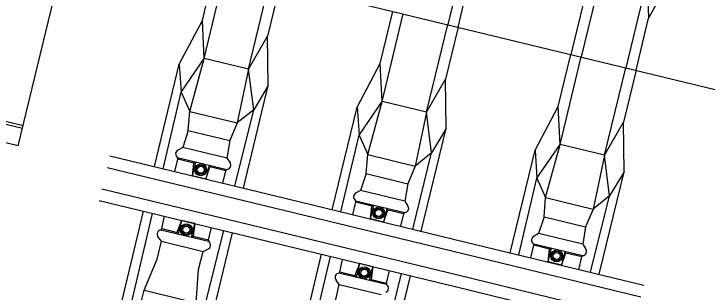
# Model space of a CAD drawing. Extents: x -7483133 to -743907, y -11317770 to -1129777.
# Drawn here: x -747591.725 to -747589.453, y -1131707.613 to -1131706.701 of the extents above; entities that cross this region are included whole.
import ezdxf

# ---------------------------------------------------------------- set-up
doc = ezdxf.new("R2010")
doc.units = 0
for name, color, linetype in [('KOL_ROST', 7, 'Continuous'), ('OSA_KOLEJ', 7, 'Continuous'), ('PREJEZD_KCE', 7, 'Continuous')]:
    doc.layers.add(name, color=color, linetype=linetype)

msp = doc.modelspace()

# ---------------------------------------------------------------- linework, layer by layer
at = {"layer": 'KOL_ROST'}
for p, q in [((-747590.2334, -1131706.4495), (-747590.3029, -1131706.7366)), ((-747591.1071, -1131706.7225), (-747591.0658, -1131706.552)), ((-747590.2689, -1131706.7448), (-747590.2276, -1131706.5743)), ((-747589.5687, -1131706.5723), (-747589.6445, -1131706.7154)), ((-747590.9555, -1131706.8826), (-747590.886, -1131706.5955)), ((-747589.6503, -1131706.5906), (-747589.7198, -1131706.8777)), ((-747589.6503, -1131706.5906), (-747589.6445, -1131706.7154)), ((-747590.852, -1131706.6037), (-747590.8932, -1131706.7742)), ((-747589.8583, -1131706.6637), (-747589.8996, -1131706.8342)), ((-747590.5239, -1131706.8636), (-747590.4827, -1131706.6931)), ((-747591.1829, -1131706.8657), (-747591.1071, -1131706.7225)), ((-747591.1013, -1131706.8473), (-747591.1071, -1131706.7225)), ((-747589.6857, -1131706.8859), (-747589.6445, -1131706.7154)), ((-747590.3724, -1131707.0237), (-747590.3029, -1131706.7366)), ((-747590.2689, -1131706.7448), (-747590.3101, -1131706.9153)), ((-747590.9555, -1131706.8826), (-747590.8932, -1131706.7742)), ((-747590.8913, -1131706.9362), (-747590.8932, -1131706.7742)), ((-747591.1768, -1131706.9577), (-747591.1013, -1131706.8473)), ((-747590.9555, -1131706.8826), (-747591.1013, -1131706.8473)), ((-747589.9408, -1131707.0047), (-747589.8996, -1131706.8342)), ((-747591.2642, -1131707.2019), (-747591.1829, -1131706.8657)), ((-747591.1829, -1131706.8657), (-747591.1768, -1131706.9577)), ((-747590.5998, -1131707.0068), (-747590.5239, -1131706.8636)), ((-747590.5182, -1131706.9884), (-747590.5239, -1131706.8636)), ((-747590.9555, -1131706.8826), (-747590.993, -1131707.0587)), ((-747590.9387, -1131707.0153), (-747590.9555, -1131706.8826)), ((-747589.7892, -1131707.1648), (-747589.7198, -1131706.8777)), ((-747589.6857, -1131706.8859), (-747589.727, -1131707.0564)), ((-747590.3724, -1131707.0237), (-747590.3101, -1131706.9153)), ((-747590.3082, -1131707.0773), (-747590.3101, -1131706.9153)), ((-747590.9727, -1131707.2725), (-747590.8913, -1131706.9362)), ((-747590.8913, -1131706.9362), (-747590.9387, -1131707.0153)), ((-747591.2359, -1131707.2088), (-747591.1768, -1131706.9577)), ((-747591.1768, -1131706.9577), (-747591.1485, -1131707.0211)), ((-747590.6811, -1131707.343), (-747590.5998, -1131707.0068)), ((-747590.5998, -1131707.0068), (-747590.5937, -1131707.0988)), ((-747590.5937, -1131707.0988), (-747590.5182, -1131706.9884)), ((-747590.3724, -1131707.0237), (-747590.5182, -1131706.9884)), ((-747590.0166, -1131707.1479), (-747589.9408, -1131707.0047)), ((-747589.935, -1131707.1296), (-747589.9408, -1131707.0047)), ((-747591.1485, -1131707.0211), (-747590.993, -1131707.0587)), ((-747591.0009, -1131707.2656), (-747590.9387, -1131707.0153)), ((-747590.9387, -1131707.0153), (-747590.993, -1131707.0587)), ((-747590.3724, -1131707.0237), (-747590.4098, -1131707.1999)), ((-747590.3556, -1131707.1564), (-747590.3724, -1131707.0237)), ((-747590.993, -1131707.0587), (-747591.0173, -1131707.1166)), ((-747589.7892, -1131707.1648), (-747589.727, -1131707.0564)), ((-747589.725, -1131707.2184), (-747589.727, -1131707.0564)), ((-747591.1533, -1131707.0837), (-747591.1715, -1131707.139)), ((-747591.1533, -1131707.0837), (-747591.0173, -1131707.1166)), ((-747590.6528, -1131707.3499), (-747590.5937, -1131707.0988)), ((-747590.5937, -1131707.0988), (-747590.5653, -1131707.1622)), ((-747590.3895, -1131707.4136), (-747590.3082, -1131707.0773)), ((-747590.3082, -1131707.0773), (-747590.3556, -1131707.1564)), ((-747591.0173, -1131707.1166), (-747591.0263, -1131707.1741)), ((-747591.1715, -1131707.139), (-747591.1857, -1131707.147)), ((-747590.0106, -1131707.2399), (-747589.935, -1131707.1296)), ((-747589.7892, -1131707.1648), (-747589.935, -1131707.1296)), ((-747591.41, -1131707.1666), (-747590.8269, -1131707.3078)), ((-747590.5653, -1131707.1622), (-747590.4098, -1131707.1999)), ((-747590.4178, -1131707.4068), (-747590.3556, -1131707.1564)), ((-747590.3556, -1131707.1564), (-747590.4098, -1131707.1999)), ((-747590.098, -1131707.4841), (-747590.0166, -1131707.1479)), ((-747590.0166, -1131707.1479), (-747590.0106, -1131707.2399)), ((-747589.7892, -1131707.1648), (-747589.8267, -1131707.341)), ((-747589.7725, -1131707.2975), (-747589.7892, -1131707.1648)), ((-747591.1969, -1131707.2182), (-747591.1876, -1131707.1775)), ((-747591.1397, -1131707.2321), (-747591.1287, -1131707.1867)), ((-747591.1397, -1131707.2321), (-747591.1352, -1131707.1902)), ((-747591.1352, -1131707.1902), (-747591.1287, -1131707.1867)), ((-747591.0263, -1131707.1741), (-747591.0174, -1131707.1877)), ((-747591.4192, -1131707.2047), (-747590.8361, -1131707.3458)), ((-747591.085, -1131707.1972), (-747591.096, -1131707.2426)), ((-747591.096, -1131707.2426), (-747591.0822, -1131707.203)), ((-747591.0822, -1131707.203), (-747591.085, -1131707.1972)), ((-747590.4098, -1131707.1999), (-747590.4341, -1131707.2578)), ((-747591.096, -1131707.2426), (-747591.1397, -1131707.2321)), ((-747591.0399, -1131707.2562), (-747591.0297, -1131707.2157)), ((-747590.5702, -1131707.2248), (-747590.5884, -1131707.2801)), ((-747590.5702, -1131707.2248), (-747590.4341, -1131707.2578)), ((-747589.8064, -1131707.5547), (-747589.725, -1131707.2184)), ((-747589.725, -1131707.2184), (-747589.7725, -1131707.2975)), ((-747590.4341, -1131707.2578), (-747590.4432, -1131707.3152)), ((-747590.0697, -1131707.491), (-747590.0106, -1131707.2399)), ((-747590.0106, -1131707.2399), (-747589.9822, -1131707.3033)), ((-747591.4361, -1131707.2746), (-747590.853, -1131707.4158)), ((-747590.5884, -1131707.2801), (-747590.6025, -1131707.2881)), ((-747589.9822, -1131707.3033), (-747589.8267, -1131707.341)), ((-747589.8347, -1131707.5479), (-747589.7725, -1131707.2975)), ((-747589.7725, -1131707.2975), (-747589.8267, -1131707.341)), ((-747591.4453, -1131707.3127), (-747590.8622, -1131707.4538)), ((-747590.8269, -1131707.3078), (-747590.2438, -1131707.4489)), ((-747590.6138, -1131707.3593), (-747590.6044, -1131707.3186)), ((-747590.4432, -1131707.3152), (-747590.4343, -1131707.3288)), ((-747591.4094, -1131707.8016), (-747591.2996, -1131707.3479)), ((-747590.8361, -1131707.3458), (-747590.253, -1131707.4869)), ((-747590.5565, -1131707.3732), (-747590.5456, -1131707.3278)), ((-747590.5565, -1131707.3732), (-747590.5521, -1131707.3313)), ((-747590.5521, -1131707.3313), (-747590.5456, -1131707.3278)), ((-747590.5019, -1131707.3384), (-747590.5129, -1131707.3837)), ((-747590.5129, -1131707.3837), (-747590.4991, -1131707.3441)), ((-747590.4991, -1131707.3441), (-747590.5019, -1131707.3384)), ((-747589.8267, -1131707.341), (-747589.851, -1131707.3989)), ((-747591.3771, -1131707.8091), (-747591.2703, -1131707.355)), ((-747591.2401, -1131707.4051), (-747591.2307, -1131707.3646)), ((-747590.4568, -1131707.3973), (-747590.4466, -1131707.3568)), ((-747589.9871, -1131707.3659), (-747590.0053, -1131707.4212)), ((-747589.9871, -1131707.3659), (-747589.851, -1131707.3989)), ((-747591.1749, -1131707.3781), (-747591.1902, -1131707.4174)), ((-747591.1749, -1131707.3781), (-747591.1859, -1131707.4235)), ((-747591.1313, -1131707.3886), (-747591.1749, -1131707.3781)), ((-747591.1423, -1131707.434), (-747591.1313, -1131707.3886)), ((-747591.1313, -1131707.3886), (-747591.1371, -1131707.4302)), ((-747590.5129, -1131707.3837), (-747590.5565, -1131707.3732)), ((-747591.1902, -1131707.4174), (-747591.1859, -1131707.4235)), ((-747591.1497, -1131707.8642), (-747591.0372, -1131707.4114)), ((-747591.0869, -1131707.4422), (-747591.0767, -1131707.4018)), ((-747590.853, -1131707.4158), (-747590.2699, -1131707.5569)), ((-747589.851, -1131707.3989), (-747589.8601, -1131707.4564)), ((-747591.2414, -1131707.4465), (-747591.252, -1131707.4325)), ((-747591.1371, -1131707.4302), (-747591.1423, -1131707.434)), ((-747591.1178, -1131707.8722), (-747591.008, -1131707.4185)), ((-747590.0053, -1131707.4212), (-747590.0194, -1131707.4292)), ((-747591.2554, -1131707.5055), (-747591.2414, -1131707.4465)), ((-747590.8622, -1131707.4538), (-747590.2791, -1131707.5949)), ((-747590.2438, -1131707.4489), (-747589.6606, -1131707.59)), ((-747590.0307, -1131707.5004), (-747590.0213, -1131707.4597)), ((-747589.8601, -1131707.4564), (-747589.8512, -1131707.4699)), ((-747591.1193, -1131707.5385), (-747591.1048, -1131707.4796)), ((-747591.1193, -1131707.5385), (-747591.1048, -1131707.4796)), ((-747591.1047, -1131707.4796), (-747591.0889, -1131707.4719)), ((-747591.1047, -1131707.4796), (-747591.0889, -1131707.4719)), ((-747589.9734, -1131707.5143), (-747589.9624, -1131707.4689)), ((-747589.9734, -1131707.5143), (-747589.969, -1131707.4724)), ((-747589.969, -1131707.4724), (-747589.9624, -1131707.4689)), ((-747589.9188, -1131707.4795), (-747589.9298, -1131707.5249)), ((-747589.9298, -1131707.5249), (-747589.916, -1131707.4852)), ((-747589.916, -1131707.4852), (-747589.9188, -1131707.4795)), ((-747591.2978, -1131707.6064), (-747591.2554, -1131707.5055)), ((-747590.8263, -1131707.9427), (-747590.7165, -1131707.489)), ((-747590.794, -1131707.9502), (-747590.6872, -1131707.4961)), ((-747590.657, -1131707.5463), (-747590.6476, -1131707.5057)), ((-747590.253, -1131707.4869), (-747589.6698, -1131707.628)), ((-747589.8737, -1131707.5384), (-747589.8635, -1131707.4979)), ((-747590.5918, -1131707.5192), (-747590.607, -1131707.5585)), ((-747590.5918, -1131707.5192), (-747590.6028, -1131707.5646)), ((-747590.5482, -1131707.5298), (-747590.5918, -1131707.5192)), ((-747590.5592, -1131707.5751), (-747590.5482, -1131707.5298)), ((-747590.5482, -1131707.5298), (-747590.554, -1131707.5713)), ((-747589.9298, -1131707.5249), (-747589.9734, -1131707.5143)), ((-747591.1277, -1131707.6476), (-747591.1193, -1131707.5385)), ((-747591.1277, -1131707.6476), (-747591.1193, -1131707.5385)), ((-747590.5666, -1131708.0053), (-747590.4541, -1131707.5525)), ((-747590.5038, -1131707.5833), (-747590.4936, -1131707.543)), ((-747590.6583, -1131707.5876), (-747590.6689, -1131707.5736)), ((-747590.607, -1131707.5585), (-747590.6028, -1131707.5646)), ((-747590.554, -1131707.5713), (-747590.5592, -1131707.5751)), ((-747590.5347, -1131708.0133), (-747590.4249, -1131707.5596)), ((-747590.2699, -1131707.5569), (-747589.6868, -1131707.698)), ((-747590.6723, -1131707.6467), (-747590.6583, -1131707.5876)), ((-747590.2791, -1131707.5949), (-747589.696, -1131707.736)), ((-747591.3449, -1131707.8008), (-747591.2978, -1131707.6064)), ((-747591.2978, -1131707.6064), (-747591.1277, -1131707.6476))]:
    msp.add_line(p, q, dxfattribs=at)
for points in [[(-747589.7343, -1131706.3213), (-747589.7586, -1131706.3792), (-747589.7961, -1131706.5553), (-747589.8655, -1131706.8424)], [(-747591.1533, -1131707.0837), (-747591.1485, -1131707.0211), (-747591.1013, -1131706.8473), (-747591.0318, -1131706.5602)], [(-747590.5702, -1131707.2248), (-747590.5653, -1131707.1622), (-747590.5182, -1131706.9884), (-747590.4487, -1131706.7013)], [(-747589.9871, -1131707.3659), (-747589.9822, -1131707.3033), (-747589.935, -1131707.1296), (-747589.8655, -1131706.8424)], [(-747591.0263, -1131707.1741), (-747591.1715, -1131707.139)], [(-747591.1876, -1131707.1775), (-747591.188, -1131707.1723)], [(-747591.188, -1131707.1723), (-747591.0269, -1131707.2113)], [(-747591.1352, -1131707.1902), (-747591.1876, -1131707.1775)], [(-747591.0297, -1131707.2157), (-747591.0822, -1131707.203)], [(-747591.0297, -1131707.2157), (-747591.0269, -1131707.2113)], [(-747590.4432, -1131707.3152), (-747590.5884, -1131707.2801)], [(-747590.6044, -1131707.3186), (-747590.6049, -1131707.3134)], [(-747590.6049, -1131707.3134), (-747590.4438, -1131707.3524)], [(-747590.5521, -1131707.3313), (-747590.6044, -1131707.3186)], [(-747590.4466, -1131707.3568), (-747590.4991, -1131707.3441)], [(-747590.4466, -1131707.3568), (-747590.4438, -1131707.3524)], [(-747591.2401, -1131707.4051), (-747591.2427, -1131707.4097)], [(-747591.0867, -1131707.4475), (-747591.2427, -1131707.4097)], [(-747591.2401, -1131707.4051), (-747591.1901, -1131707.4172)], [(-747591.1371, -1131707.4301), (-747591.0869, -1131707.4422)], [(-747589.8601, -1131707.4564), (-747590.0053, -1131707.4212)], [(-747591.2414, -1131707.4465), (-747591.1047, -1131707.4796)], [(-747591.0869, -1131707.4422), (-747591.0867, -1131707.4475)], [(-747591.0869, -1131707.4422), (-747591.0867, -1131707.4475)], [(-747590.0213, -1131707.4597), (-747590.0218, -1131707.4545)], [(-747590.0218, -1131707.4545), (-747589.8607, -1131707.4935)], [(-747589.969, -1131707.4724), (-747590.0213, -1131707.4597)], [(-747589.8635, -1131707.4979), (-747589.916, -1131707.4852)], [(-747589.8635, -1131707.4979), (-747589.8607, -1131707.4935)], [(-747590.657, -1131707.5463), (-747590.6596, -1131707.5508)], [(-747590.5036, -1131707.5886), (-747590.6596, -1131707.5508)], [(-747590.657, -1131707.5463), (-747590.607, -1131707.5584)], [(-747590.554, -1131707.5712), (-747590.5038, -1131707.5833)], [(-747590.6583, -1131707.5876), (-747590.5216, -1131707.6207)], [(-747590.5038, -1131707.5833), (-747590.5036, -1131707.5886)], [(-747590.5038, -1131707.5833), (-747590.5036, -1131707.5886)]]:
    msp.add_lwpolyline(points, dxfattribs=at)
for centre, radius in [((-747591.1121, -1131707.2123), 0.0195), ((-747591.1121, -1131707.2123), 0.0155), ((-747591.1121, -1131707.2123), 0.0115), ((-747590.529, -1131707.3534), 0.0195), ((-747590.529, -1131707.3534), 0.0155), ((-747590.529, -1131707.3534), 0.0115), ((-747591.1596, -1131707.4085), 0.0195), ((-747591.1596, -1131707.4085), 0.0155), ((-747591.1596, -1131707.4085), 0.0115), ((-747589.9459, -1131707.4945), 0.0195), ((-747589.9459, -1131707.4945), 0.0155), ((-747589.9459, -1131707.4945), 0.0115), ((-747590.5765, -1131707.5497), 0.0195), ((-747590.5765, -1131707.5497), 0.0155), ((-747590.5765, -1131707.5497), 0.0115)]:
    msp.add_circle(centre, radius, dxfattribs=at)
for centre, radius, start, end in [((-747591.1803, -1131707.1603), 0.0143, 111.8793, 237.4076), ((-747591.0282, -1131707.1971), 0.0143, 275.3846, 40.913), ((-747590.5972, -1131707.3014), 0.0143, 111.8793, 237.4076), ((-747590.4451, -1131707.3382), 0.0143, 275.3846, 40.913), ((-747591.2418, -1131707.4234), 0.0137, 93.7356, 221.9576), ((-747590.0141, -1131707.4425), 0.0143, 111.8793, 237.4076), ((-747591.0937, -1131707.4592), 0.0137, 290.8346, 59.0566), ((-747591.0937, -1131707.4592), 0.0137, 290.8346, 59.0566), ((-747589.862, -1131707.4793), 0.0143, 275.3846, 40.913), ((-747590.6587, -1131707.5645), 0.0137, 93.7356, 221.9576), ((-747590.5106, -1131707.6003), 0.0137, 290.8346, 59.0566), ((-747590.5106, -1131707.6003), 0.0137, 290.8346, 59.0566)]:
    msp.add_arc(centre, radius, start, end, dxfattribs=at)
at = {"layer": 'OSA_KOLEJ'}
msp.add_lwpolyline([(-747601.6502, -1131703.9906), (-747586.6822, -1131707.6128)], dxfattribs=at)
at = {"layer": 'PREJEZD_KCE'}
for p, q in [((-747591.7107, -1131707.1341), (-747591.5419, -1131706.4367)), ((-747591.7107, -1131707.1341), (-747591.5419, -1131706.4367)), ((-747593.4439, -1131706.6432), (-747591.6944, -1131707.0666)), ((-747593.4461, -1131706.6524), (-747591.6966, -1131707.0758)), ((-747591.7107, -1131707.1341), (-747593.4602, -1131706.7107))]:
    msp.add_line(p, q, dxfattribs=at)

doc.saveas('drawing.dxf')
